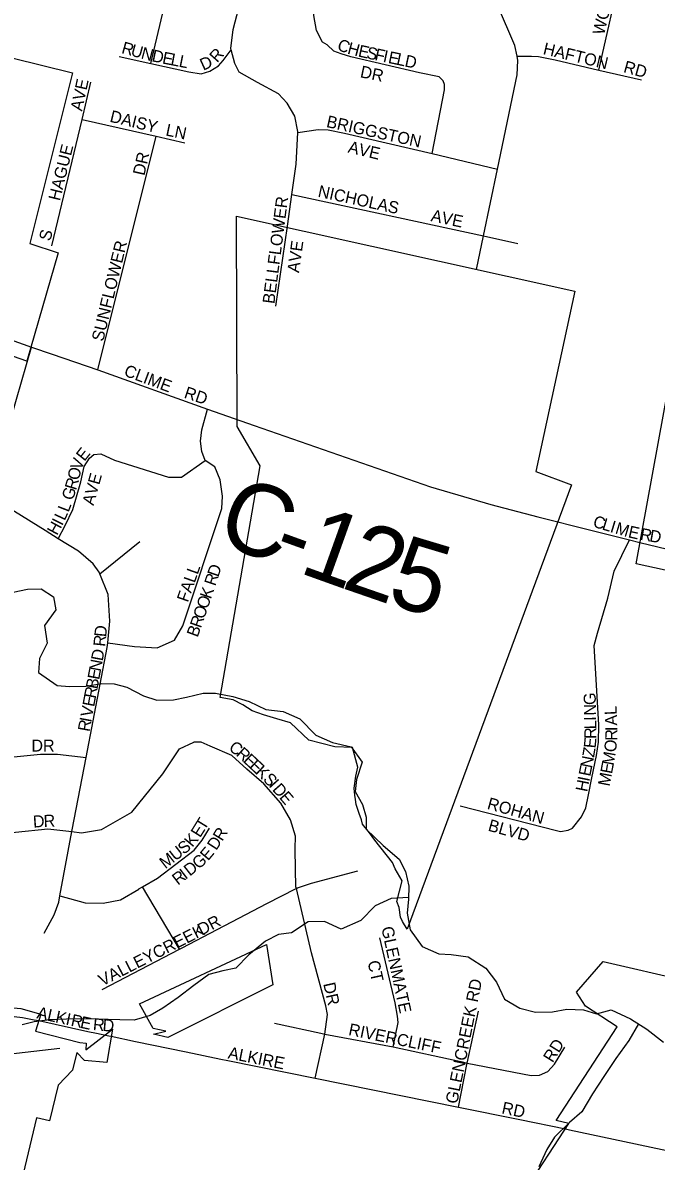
# Model space of a CAD drawing. Extents: x 0 to 34, y -6.2 to 22.
# Drawn here: x 2.561 to 3.061, y 14.833 to 15.73 of the extents above; entities that cross this region are included whole.
import ezdxf

# ---------------------------------------------------------------- set-up
doc = ezdxf.new("R2010")
doc.units = 0
for name, color, linetype in [('GM_X_City_Street', 7, 'Continuous'), ('GM_X_City_Street_Text', 7, 'Continuous'), ('GM_X_Corporation', 7, 'Continuous'), ('GM_X_County_Road', 7, 'Continuous'), ('GM_X_County_Road_Text', 7, 'Continuous'), ('GM_X_Minor_River', 7, 'Continuous'), ('GM_X_Township_Road', 7, 'Continuous'), ('GM_X_Township_Subdivision', 7, 'Continuous'), ('GM_X_Township_Subdivision_Text', 7, 'Continuous')]:
    doc.layers.add(name, color=color, linetype=linetype)

msp = doc.modelspace()

# ---------------------------------------------------------------- linework, layer by layer
at = {"layer": 'GM_X_City_Street'}
for points in [[(2.91897, 15.53549), (2.92451, 15.56205), (2.93549, 15.61478), (2.95094, 15.68896), (2.95162, 15.70037), (2.95093, 15.70381), (2.94926, 15.71215), (2.93536, 15.74401), (2.93493, 15.74537), (2.92992, 15.76108), (2.92948, 15.77059), (2.93053, 15.78353), (2.93301, 15.79498), (2.93604, 15.80905), (2.94395, 15.8431), (2.96438, 15.93103), (3.00019, 16.08521), (3.00052, 16.08619), (3.00987, 16.1138), (3.01465, 16.13513)], [(2.66196, 15.69809), (2.6947, 15.83597), (2.69584, 15.83636), (2.69924, 15.83904)], [(2.76974, 15.56968), (2.77331, 15.59463), (2.77674, 15.61859), (2.77803, 15.64366), (2.77807, 15.64446), (2.77571, 15.65661), (2.76956, 15.66684), (2.76268, 15.67402), (2.74628, 15.68304), (2.73179, 15.69131), (2.72833, 15.69813), (2.72549, 15.70883), (2.72521, 15.7099), (2.727, 15.72474), (2.74044, 15.77646)], [(3.01539, 15.69288), (3.03352, 15.7728)], [(2.88387, 15.62694), (2.89367, 15.67717), (2.89365, 15.68135), (2.89249, 15.68439), (2.88943, 15.68741), (2.87383, 15.69073), (2.81982, 15.7033), (2.81221, 15.70554), (2.8065, 15.70778), (2.80115, 15.71269), (2.79733, 15.71495), (2.79271, 15.72404), (2.79072, 15.73582), (2.79104, 15.74457), (2.79176, 15.75066), (2.79468, 15.76388)], [(2.63715, 15.70361), (2.66196, 15.69809), (2.69192, 15.69143), (2.70181, 15.68997), (2.70862, 15.69192), (2.71543, 15.69614), (2.7192, 15.70035), (2.72549, 15.70883)], [(2.95093, 15.70381), (2.96222, 15.70387), (2.96793, 15.70353), (2.98085, 15.70095), (3.01539, 15.69288), (3.04894, 15.68505)], [(2.58388, 15.55417), (2.60782, 15.65389), (2.61488, 15.68331)], [(2.60782, 15.65389), (2.66635, 15.64061), (2.68889, 15.6355)], [(2.77803, 15.64366), (2.79401, 15.64609), (2.80199, 15.64576), (2.81492, 15.64318), (2.88387, 15.62694), (2.93549, 15.61478)], [(2.62023, 15.45654), (2.66635, 15.64061)], [(2.77331, 15.59463), (2.92451, 15.56205), (2.95149, 15.55624)], [(2.57798, 15.01229), (2.58587, 15.02696), (2.58948, 15.03677), (2.59042, 15.04181), (2.59986, 15.09255), (2.60013, 15.09397), (2.61104, 15.15079), (2.62768, 15.2375), (2.62804, 15.24139), (2.62962, 15.25838), (2.62852, 15.27932), (2.62183, 15.29561), (2.62128, 15.29696), (2.61648, 15.30352), (2.60491, 15.31364), (2.58908, 15.32336), (2.57866, 15.32977), (2.55465, 15.34471), (2.54539, 15.35593), (2.54221, 15.36778), (2.54321, 15.38031), (2.55033, 15.41287), (2.55605, 15.43328), (2.56805, 15.47447)], [(2.58434, 15.46887), (2.62023, 15.45654), (2.7067, 15.42558), (2.74363, 15.41268)], [(2.62804, 15.24139), (2.64923, 15.23831), (2.66711, 15.23723), (2.68078, 15.24336), (2.6872, 15.25479), (2.71801, 15.34729), (2.71873, 15.35681), (2.71677, 15.36973), (2.71254, 15.37998), (2.70495, 15.38507), (2.70233, 15.39205), (2.70128, 15.40026), (2.70233, 15.40917), (2.7067, 15.42558)], [(2.58908, 15.32336), (2.59442, 15.33392), (2.60046, 15.34649), (2.60683, 15.36818), (2.60945, 15.38036), (2.6136, 15.38683), (2.61701, 15.38989), (2.62272, 15.39029), (2.63339, 15.38539), (2.67605, 15.37186), (2.68633, 15.37189), (2.70495, 15.38507)], [(3.00906, 15.33005), (3.03952, 15.32238), (3.04762, 15.32043)], [(2.62183, 15.29561), (2.65344, 15.3212)], [(2.9946, 15.09523), (3.00175, 15.10403), (3.00512, 15.11128), (3.00733, 15.12156), (3.00989, 15.13488), (3.01357, 15.1524), (3.01501, 15.16306), (3.01529, 15.17675), (3.01181, 15.23909), (3.01441, 15.249), (3.02257, 15.27643), (3.02736, 15.29776), (3.03952, 15.32238)], [(2.39024, 15.04786), (2.41202, 15.06778), (2.42125, 15.07368), (2.43196, 15.07764), (2.45368, 15.08138), (2.4637, 15.08243), (2.52964, 15.08937), (2.58078, 15.09474), (2.59744, 15.09288), (2.59986, 15.09255), (2.60729, 15.09154), (2.62329, 15.09425), (2.64711, 15.10783), (2.67163, 15.13813), (2.68456, 15.15763), (2.69606, 15.1631)], [(2.79171, 14.89797), (2.79924, 14.9328), (2.80131, 14.94824), (2.79999, 14.9552), (2.78879, 14.99694), (2.77683, 15.04769), (2.77655, 15.04891), (2.77607, 15.06298), (2.77601, 15.07895), (2.77621, 15.08883), (2.77229, 15.10184), (2.76458, 15.11493), (2.75121, 15.13003), (2.73778, 15.14171), (2.72585, 15.1526), (2.7089, 15.1598), (2.70175, 15.16298), (2.69606, 15.1631)], [(2.30494, 15.02631), (2.30941, 15.02948), (2.3195, 15.03661), (2.32538, 15.04561), (2.33409, 15.0633), (2.34412, 15.08395), (2.34597, 15.08777), (2.36269, 15.1072), (2.38506, 15.12461), (2.39968, 15.13156), (2.40346, 15.13336), (2.44944, 15.14079), (2.45565, 15.14179), (2.51728, 15.14775), (2.57512, 15.15341), (2.58841, 15.15352), (2.61104, 15.15079)], [(2.90599, 15.1129), (2.98208, 15.09325), (2.98512, 15.09251), (2.99119, 15.09369), (2.9946, 15.09523)], [(2.65252, 15.04714), (2.65272, 15.04726), (2.65543, 15.04882), (2.66733, 15.05571), (2.69625, 15.07792), (2.70248, 15.08578), (2.70836, 15.09517)], [(2.7767, 15.04762), (2.77683, 15.04769), (2.77767, 15.04812), (2.78876, 15.0517), (2.8254, 15.06159)], [(2.59042, 15.04181), (2.61036, 15.03634), (2.6244, 15.03606), (2.63813, 15.03881), (2.65252, 15.04714)], [(2.68464, 14.99976), (2.65543, 15.04882)], [(2.68673, 15.00084), (2.68684, 15.0009), (2.7535, 15.03569), (2.7767, 15.04762)], [(2.8531, 14.92291), (2.85717, 14.94193), (2.85652, 14.94688), (2.85483, 14.95756), (2.84257, 15.00877)], [(2.62379, 14.96801), (2.68464, 14.99976), (2.68673, 15.00084)], [(2.57015, 14.94416), (2.57369, 14.94353), (2.61247, 14.93487), (2.61911, 14.93352)], [(2.91141, 14.90889), (2.91164, 14.91002), (2.92049, 14.95087)], [(2.75951, 14.94146), (2.79616, 14.93347)], [(2.62893, 14.93151), (2.63093, 14.93111), (2.64994, 14.92696), (2.68985, 14.91887), (2.71723, 14.91308)], [(2.79616, 14.93347), (2.79924, 14.9328), (2.8531, 14.92291), (2.90644, 14.91117)], [(2.90644, 14.91117), (2.91164, 14.91002), (2.9619, 14.90023), (2.96849, 14.90042), (2.97527, 14.90343), (2.98035, 14.90908), (2.98845, 14.92244)], [(2.71723, 14.91308), (2.7228, 14.91191), (2.79171, 14.89797), (2.90467, 14.87519), (2.95299, 14.8654)], [(2.90467, 14.87519), (2.91141, 14.90889)], [(2.95299, 14.8654), (2.9892, 14.85806), (2.99227, 14.8574)]]:
    msp.add_lwpolyline(points, dxfattribs=at)
at = {"layer": 'GM_X_Corporation'}
for points in [[(2.27548, 15.55813), (2.29771, 15.55189), (2.30398, 15.56772), (2.31039, 15.59855), (2.31488, 15.61073), (2.33379, 15.60404), (2.31919, 15.54581), (2.40412, 15.52322), (2.46771, 15.49955), (2.52873, 15.70818), (2.6003, 15.69061), (2.56657, 15.55615), (2.58906, 15.5488), (2.56428, 15.46347), (2.54865, 15.46893), (2.53923, 15.4725), (2.52365, 15.41482), (2.32004, 15.44115), (2.33616, 15.52923), (2.27548, 15.54735)], [(2.74822, 15.38074), (2.73019, 15.41174), (2.72964, 15.57759), (2.99654, 15.51846), (2.96576, 15.37628), (2.9939, 15.36585), (2.86415, 15.01561), (2.8605, 15.02173), (2.85898, 15.02502), (2.85797, 15.03261), (2.8562, 15.03741), (2.86024, 15.0536), (2.85468, 15.06321), (2.85266, 15.06814), (2.83875, 15.08584), (2.83445, 15.09141), (2.82888, 15.09823), (2.82813, 15.10177), (2.82635, 15.10683), (2.82408, 15.11391), (2.82357, 15.11771), (2.82307, 15.12125), (2.82256, 15.12681), (2.82383, 15.13617), (2.82534, 15.14337), (2.82104, 15.1588), (2.80714, 15.15931), (2.78665, 15.16462), (2.77224, 15.17828), (2.76136, 15.18131), (2.751, 15.1846), (2.74189, 15.18763), (2.73456, 15.19244), (2.72697, 15.19648), (2.71665, 15.19814), (2.74822, 15.38074)], [(3.09672, 15.29221), (3.04485, 15.3036), (3.0841, 15.51787)], [(2.27548, 15.01209), (2.30847, 15.03671), (2.33934, 14.9964), (2.38721, 15.016), (2.4364, 14.94926), (2.47898, 14.9538), (2.49646, 14.95521), (2.5183, 14.95734), (2.53624, 14.95514), (2.55965, 14.95292), (2.57546, 14.94859), (2.57121, 14.93509), (2.60611, 14.92612), (2.611, 14.92557), (2.61071, 14.92036), (2.63197, 14.93667), (2.62742, 14.91038), (2.60968, 14.91194), (2.60367, 14.91832), (2.60039, 14.9043), (2.58907, 14.89266), (2.58205, 14.86435), (2.57181, 14.86669), (2.54178, 14.741)], [(2.7534, 15.0034), (2.75817, 14.97156), (2.67541, 14.93028), (2.66407, 14.9329), (2.67277, 14.93475), (2.67379, 14.93527), (2.66397, 14.93735), (2.65323, 14.95674), (2.7534, 15.0034)], [(3.1047, 14.54028), (3.04689, 14.55577), (3.03929, 14.52483), (2.98646, 14.55763), (3.00384, 14.57987), (2.84267, 14.62005), (2.95849, 14.8054), (2.95582, 14.8072), (2.99172, 14.86248), (2.98175, 14.86478), (3.02972, 14.93864), (3.00494, 14.95473), (2.99772, 14.96585), (3.0189, 14.9901), (3.08479, 14.97471)]]:
    msp.add_lwpolyline(points, dxfattribs=at)
at = {"layer": 'GM_X_County_Road'}
for points in [[(2.27548, 15.57092), (2.3056, 15.56178), (2.38854, 15.53664), (2.44807, 15.51711), (2.50711, 15.4963), (2.56805, 15.47447), (2.58434, 15.46887)], [(2.74363, 15.41268), (2.8825, 15.36419), (2.9302, 15.35032), (2.9674, 15.34054), (3.00906, 15.33005)], [(3.04762, 15.32043), (3.17641, 15.28938), (3.36447, 15.24728), (3.42581, 15.23645)], [(2.50035, 14.94843), (2.50667, 14.9488), (2.52606, 14.94937), (2.543, 14.94805), (2.56089, 14.94579), (2.57015, 14.94416)], [(2.61911, 14.93352), (2.62893, 14.93151)], [(2.99227, 14.8574), (3.1001, 14.83445)]]:
    msp.add_lwpolyline(points, dxfattribs=at)
at = {"layer": 'GM_X_Minor_River'}
for points in [[(2.55351, 15.28114), (2.56491, 15.28364), (2.57553, 15.28388), (2.5853, 15.27767), (2.58705, 15.26739), (2.57817, 15.25498), (2.58025, 15.2409), (2.5744, 15.22883), (2.57349, 15.21783), (2.58813, 15.20776), (2.59797, 15.20687), (2.61086, 15.20708), (2.6234, 15.20918), (2.63325, 15.20905), (2.64307, 15.20626), (2.65624, 15.19962), (2.6668, 15.19606), (2.68007, 15.19626), (2.69033, 15.1984), (2.70326, 15.20165), (2.71311, 15.20151), (2.72672, 15.19905), (2.73955, 15.19508), (2.75273, 15.18882), (2.76635, 15.18712), (2.77954, 15.18125), (2.79225, 15.16854), (2.80543, 15.16267), (2.82017, 15.15943), (2.82872, 15.14717), (2.82436, 15.13356), (2.8231, 15.12408), (2.82902, 15.11375), (2.83192, 15.10384), (2.83179, 15.09435), (2.84526, 15.08163), (2.858, 15.07083), (2.86279, 15.06089), (2.86566, 15.04946), (2.86515, 15.03922), (2.86424, 15.02822), (2.86671, 15.0149), (2.87601, 15.00186), (2.88919, 14.99599), (2.89904, 14.99547), (2.91228, 14.99378), (2.92618, 14.98485), (2.93474, 14.97373), (2.94101, 14.96035), (2.95304, 14.95336), (2.9655, 14.95015), (2.97877, 14.95035), (2.99016, 14.95247), (3.00342, 14.95191), (3.01361, 14.94874), (3.02502, 14.952), (3.04047, 14.94495), (3.05324, 14.93681), (3.06636, 14.92638)], [(2.86521, 15.0404), (2.85151, 15.03978), (2.83892, 15.03388), (2.82777, 15.02226), (2.81215, 15.01564), (2.79896, 15.02151), (2.78607, 15.02131), (2.77307, 15.01275), (2.76282, 15.01137), (2.75252, 15.00619), (2.73948, 14.99536), (2.72911, 14.98487), (2.71885, 14.98273), (2.70782, 14.97984), (2.69595, 14.97127), (2.68369, 14.96157), (2.67145, 14.95338), (2.66152, 14.94744), (2.64896, 14.94381), (2.6376, 14.94397), (2.61941, 14.94459), (2.60691, 14.94476), (2.59554, 14.94454), (2.58227, 14.94396), (2.57012, 14.9426), (2.56061, 14.94007)], [(3.04664, 14.94101), (3.0391, 14.92789), (3.02867, 14.9136), (3.01938, 14.8993), (3.01048, 14.88575), (3.00195, 14.87144), (2.99236, 14.86322), (2.98045, 14.85161), (2.97426, 14.84182), (2.96801, 14.82824)]]:
    msp.add_lwpolyline(points, dxfattribs=at)
at = {"layer": 'GM_X_Township_Road'}
msp.add_lwpolyline([(2.52004, 14.92188), (2.52719, 14.91699), (2.53302, 14.91567), (2.55618, 14.91774), (2.59044, 14.92169)], dxfattribs=at)
at = {"layer": 'GM_X_Township_Subdivision'}
msp.add_lwpolyline([(2.76053, 15.50665), (2.76974, 15.56968)], dxfattribs=at)

# ---------------------------------------------------------------- texts
at = {"layer": 'GM_X_City_Street_Text'}
for s, height, rotation, p in [('WOODCROFT', 0.00947, 76.91057, (3.01951, 15.72002)), ('C', 0.00947, 337.33717, (2.80828, 15.70923)), ('R', 0.00947, 344.61497, (2.63839, 15.70634)), ('U', 0.00947, 344.63613, (2.64563, 15.70435)), ('N', 0.00947, 345.11367, (2.65375, 15.70212)), ('D', 0.00947, 348.117, (2.66232, 15.69986)), ('E', 0.00947, 349.01051, (2.67062, 15.69811)), ('R', 0.00947, 48.19977, (2.71439, 15.69817)), ('H', 0.00947, 345.15341, (2.81654, 15.70588)), ('E', 0.00947, 347.7435, (2.82505, 15.70363)), ('S', 0.00947, 347.96526, (2.8316, 15.70221)), ('F', 0.00947, 347.96526, (2.83812, 15.70082)), ('I', 0.00947, 347.96897, (2.84464, 15.69943)), ('E', 0.00947, 347.96526, (2.84872, 15.69856)), ('HAFTON', 0.00947, 346.46386, (2.97083, 15.70552)), ('L', 0.00947, 348.97933, (2.67717, 15.69684)), ('L', 0.00947, 349.01051, (2.68372, 15.69556)), ('D', 0.00947, 24.42406, (2.70343, 15.69224)), ('L', 0.00947, 347.96526, (2.85524, 15.69718)), ('D', 0.00947, 347.97094, (2.86176, 15.69579)), ('RD', 0.00947, 344.48215, (3.03422, 15.69133)), ('DR', 0.00947, 348.1183, (2.82663, 15.68726)), ('AVE', 0.00947, 77.90417, (2.60783, 15.66)), ('DAISY', 0.00947, 346.29034, (2.62917, 15.65219)), ('BRIGGSTON', 0.00947, 347.54666, (2.79997, 15.64803)), ('LN', 0.00947, 348.10728, (2.67328, 15.64136)), ('AVE', 0.00947, 346.42932, (2.81701, 15.62802)), ('HAGUE', 0.00947, 76.20038, (2.59035, 15.58921)), ('DR', 0.00947, 77.4789, (2.65701, 15.60917)), ('NICHOLAS', 0.00947, 347.73575, (2.79329, 15.59303)), ('AVE', 0.00947, 347.90578, (2.88245, 15.57386)), ('S', 0.00947, 75.9766, (2.58285, 15.55755)), ('SUNFLOWER', 0.00947, 76.45178, (2.62451, 15.47837)), ('CLIME', 0.00947, 339.44336, (2.64021, 15.45212)), ('RD', 0.00947, 341.56141, (2.68764, 15.43464)), ('E', 0.00947, 51.40846, (2.60967, 15.38388)), ('V', 0.00947, 69.17277, (2.60709, 15.37677)), ('O', 0.00947, 77.29531, (2.60536, 15.36898)), ('AVE', 0.00947, 74.57832, (2.61689, 15.34908)), ('R', 0.00947, 73.54284, (2.60306, 15.36113)), ('G', 0.00947, 72.91151, (2.60058, 15.35305)), ('L', 0.00947, 68.77033, (2.59715, 15.34375)), ('I', 0.00947, 63.40184, (2.5921, 15.33309)), ('L', 0.00947, 65.19232, (2.5941, 15.3371)), ('C', 0.00947, 343.07047, (3.0101, 15.33299)), ('L', 0.00947, 343.08717, (3.01728, 15.33081)), ('H', 0.00947, 61.7925, (2.58803, 15.32549)), ('I', 0.00947, 343.05794, (3.02366, 15.32887)), ('M', 0.00947, 343.22075, (3.02767, 15.32764)), ('E', 0.00947, 347.34781, (3.03797, 15.32457)), ('R', 0.00947, 350.15474, (3.04743, 15.32258)), ('D', 0.00947, 350.22894, (3.05484, 15.3213)), ('D', 0.00947, 71.29385, (2.71529, 15.29267)), ('FALL', 0.00947, 70.55862, (2.69123, 15.27272)), ('R', 0.00947, 71.28083, (2.71288, 15.28557)), ('K', 0.00947, 71.30791, (2.70941, 15.27531)), ('O', 0.00947, 71.28637, (2.70673, 15.26741)), ('O', 0.00947, 71.25079, (2.70405, 15.25951)), ('R', 0.00947, 70.9446, (2.70158, 15.25237)), ('D', 0.00947, 85.03017, (2.62687, 15.24561)), ('B', 0.00947, 69.73675, (2.69891, 15.24513)), ('R', 0.00947, 84.1179, (2.62608, 15.23798)), ('D', 0.00947, 79.57784, (2.6241, 15.22652)), ('N', 0.00947, 79.4073, (2.62256, 15.2183)), ('B', 0.00947, 79.39973, (2.61995, 15.20437)), ('E', 0.00947, 79.39209, (2.62133, 15.21174)), ('R', 0.00947, 79.41097, (2.61857, 15.197)), ('E', 0.00947, 79.39209, (2.61734, 15.19044)), ('G', 0.00947, 91.1803, (3.01303, 15.19238)), ('V', 0.00947, 79.41695, (2.61581, 15.18225)), ('N', 0.00947, 91.18703, (3.0132, 15.18405)), ('L', 0.00947, 92.52844, (3.02959, 15.18462)), ('R', 0.00947, 79.39973, (2.61366, 15.17078)), ('I', 0.00947, 79.37983, (2.61504, 15.17815)), ('I', 0.00947, 91.17887, (3.01329, 15.17988)), ('L', 0.00947, 91.17458, (3.01343, 15.17322)), ('A', 0.00947, 91.88644, (3.02986, 15.17617)), ('R', 0.00947, 90.5759, (3.01351, 15.16561)), ('R', 0.00947, 89.42372, (3.02984, 15.16406)), ('I', 0.00947, 90.60895, (3.02992, 15.17177)), ('DR', 0.00947, 0.00001, (2.56791, 15.15557)), ('C', 0.00947, 324.38328, (2.72283, 15.1571)), ('R', 0.00947, 318.05791, (2.72871, 15.1529)), ('E', 0.00947, 84.42827, (3.01281, 15.15787)), ('O', 0.00947, 83.36709, (3.02881, 15.15469)), ('E', 0.00947, 316.93233, (2.73425, 15.14792)), ('N', 0.00947, 78.75864, (3.0099, 15.14211)), ('Z', 0.00947, 80.23972, (3.01157, 15.15055)), ('M', 0.00947, 79.99863, (3.02698, 15.14424)), ('E', 0.00947, 316.89371, (2.73912, 15.14337)), ('K', 0.00947, 316.91132, (2.74399, 15.13881)), ('E', 0.00947, 78.75435, (3.0086, 15.13557)), ('E', 0.00947, 79.2804, (3.02572, 15.13756)), ('S', 0.00947, 314.4205, (2.75, 15.13319)), ('I', 0.00947, 311.93848, (2.75459, 15.12851)), ('H', 0.00947, 78.75864, (3.00617, 15.12331)), ('I', 0.00947, 78.80614, (3.00779, 15.13149)), ('M', 0.00947, 79.13304, (3.02383, 15.12772)), ('D', 0.00947, 311.44295, (2.75736, 15.12543)), ('E', 0.00947, 310.61019, (2.76285, 15.11921)), ('ROHAN', 0.00947, 344.53851, (2.92672, 15.11051)), ('D', 0.00947, 4.04669, (2.56943, 15.09556)), ('R', 0.00947, 1.91886, (2.57765, 15.09614)), ('E', 0.00947, 57.89675, (2.70093, 15.08717)), ('T', 0.00947, 58.44988, (2.70452, 15.0929)), ('BLVD', 0.00947, 344.47245, (2.92741, 15.09331)), ('K', 0.00947, 50.31928, (2.69481, 15.07965)), ('D', 0.00947, 56.74704, (2.71366, 15.07711)), ('R', 0.00947, 58.46004, (2.71839, 15.08434)), ('U', 0.00947, 37.98043, (2.68139, 15.06887)), ('S', 0.00947, 37.97919, (2.68796, 15.074)), ('E', 0.00947, 50.00835, (2.70722, 15.06898)), ('M', 0.00947, 37.9772, (2.67351, 15.06271)), ('G', 0.00947, 40.23732, (2.69961, 15.06235)), ('R', 0.00947, 37.57895, (2.68343, 15.04979)), ('I', 0.00947, 37.56059, (2.68937, 15.05437)), ('D', 0.00947, 38.06614, (2.69275, 15.05696)), ('DR', 0.00947, 27.89668, (2.70208, 15.01036)), ('VALLEYCREEK', 0.0094697, 26.81519, (2.62377, 14.97038)), ('GLENMATE', 0.00947, 282.19864, (2.84382, 15.01666)), ('CT', 0.00947, 282.53267, (2.83291, 14.98981)), ('DR', 0.00947, 282.52367, (2.79798, 14.97251)), ('GLENCREEK RD', 0.0094697, 78.58479, (2.90365, 14.87738)), ('A', 0.00947, 347.6182, (2.57162, 14.94541)), ('L', 0.00947, 347.60753, (2.57976, 14.94362)), ('K', 0.00947, 347.62656, (2.58628, 14.94219)), ('I', 0.00947, 347.6182, (2.59441, 14.9404)), ('R', 0.00947, 347.61346, (2.59848, 14.93951)), ('E', 0.00947, 347.76745, (2.60583, 14.9379)), ('R', 0.00947, 354.60111, (2.61613, 14.93608)), ('D', 0.00947, 355.42061, (2.62375, 14.93536)), ('RIVERCLIFF', 0.00947, 348.40996, (2.81745, 14.9322)), ('RD', 0.00947, 57.99338, (2.9789, 14.90973)), ('ALKIRE', 0.00947, 348.69175, (2.72241, 14.91375)), ('RD', 0.00947, 348.1183, (2.93826, 14.87042))]:
    msp.add_text(s, height=height, rotation=rotation, dxfattribs=at).set_placement(p)
at = {"layer": 'GM_X_County_Road_Text'}
for s, rotation, p in [('C', 340.02456, (2.71168, 15.32101)), ('1', 340.26933, (2.77772, 15.29703)), ('2', 340.91301, (2.81132, 15.28498)), ('-', 340.06855, (2.75558, 15.30506)), ('5', 343.30258, (2.84686, 15.27273))]:
    msp.add_text(s, height=0.05682, rotation=rotation, dxfattribs=at).set_placement(p)
at = {"layer": 'GM_X_Township_Subdivision_Text'}
for s, rotation, p in [('BELLFLOWER', 82.57021, (2.75948, 15.50818)), ('AVE', 82.14336, (2.77895, 15.53264))]:
    msp.add_text(s, height=0.00947, rotation=rotation, dxfattribs=at).set_placement(p)

doc.saveas('drawing.dxf')
